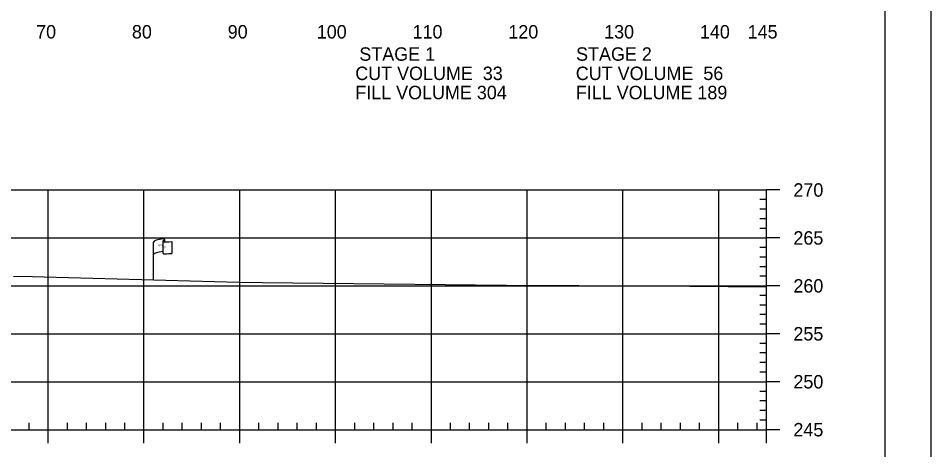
# Model space of a CAD drawing. Extents: x 1365647 to 1367999, y 387113 to 400173.
# Drawn here: x 1365961.8 to 1366057, y 388120.6 to 388165.6 of the extents above; entities that cross this region are included whole.
import ezdxf

# ---------------------------------------------------------------- set-up
doc = ezdxf.new("R2010")
doc.units = 0
for name, color, linetype in [('E_Existing ROW', 7, 'Continuous'), ('R_Axis', 7, 'Continuous'), ('R_Axis Annot', 7, 'Continuous'), ('R_Border', 7, 'Continuous'), ('R_Exist Surface', 7, 'Continuous'), ('R_Grid', 7, 'Continuous'), ('R_No Plot', 7, 'Continuous')]:
    doc.layers.add(name, color=color, linetype=linetype)

msp = doc.modelspace()

# ---------------------------------------------------------------- linework, layer by layer
at = {"layer": 'E_Existing ROW'}
for p, q in [((1365977.036, 388142.554), (1365977.036, 388142.314)), ((1365975.873, 388138.353), (1365975.873, 388142.303)), ((1365976.869, 388142.398), (1365976.869, 388142.384)), ((1365976.869, 388142.384), (1365976.869, 388141.158)), ((1365977.804, 388142.36), (1365977.804, 388141.12))]:
    msp.add_line(p, q, dxfattribs=at)
for centre, radius, start, end in [((1365976.946, 388142.398), 0.078, 88.6458, 274.28284), ((1365976.958, 388142.554), 0.0783, 263.07118, 93.95638), ((1365976.947, 388141.158), 0.0783, 180, 273.95638)]:
    msp.add_arc(centre, radius, start, end, dxfattribs=at)
for centre, major_axis, ratio, start_param, end_param in [((1365977.455, 388142.347), (-1.582, -0.043), 0.19887, 5.030368, 6.283185), ((1365978.162, 388142.462), (-1.227, -0.134), 0.052933, 0.159456, 1.268315), ((1365977.45, 388141.029), (-1.582, -0.043), 0.19887, 5.083035, 6.194897), ((1365978.162, 388141.222), (-1.227, -0.134), 0.052933, 0.159456, 1.268315)]:
    msp.add_ellipse(centre, major_axis=major_axis, ratio=ratio, start_param=start_param, end_param=end_param, dxfattribs=at)
at = {"layer": 'R_Axis'}
for p, q in [((1366039.888, 388122.731), (1366039.888, 388147.731)), ((1366041.288, 388147.731), (1366039.888, 388147.731)), ((1366039.888, 388146.731), (1366039.188, 388146.731)), ((1366039.888, 388145.731), (1366039.188, 388145.731)), ((1366039.888, 388144.731), (1366039.188, 388144.731)), ((1366039.888, 388143.731), (1366039.188, 388143.731)), ((1366041.288, 388142.731), (1366039.888, 388142.731)), ((1366039.888, 388141.731), (1366039.188, 388141.731)), ((1366039.888, 388140.731), (1366039.188, 388140.731)), ((1366039.888, 388139.731), (1366039.188, 388139.731)), ((1366039.888, 388138.731), (1366039.188, 388138.731)), ((1366041.288, 388137.731), (1366039.888, 388137.731)), ((1366039.888, 388136.731), (1366039.188, 388136.731)), ((1366039.888, 388135.731), (1366039.188, 388135.731)), ((1366039.888, 388134.731), (1366039.188, 388134.731)), ((1366039.888, 388133.731), (1366039.188, 388133.731)), ((1366041.288, 388132.731), (1366039.888, 388132.731)), ((1366039.888, 388131.731), (1366039.188, 388131.731)), ((1366039.888, 388130.731), (1366039.188, 388130.731)), ((1366039.888, 388129.731), (1366039.188, 388129.731)), ((1366039.888, 388128.731), (1366039.188, 388128.731)), ((1366041.288, 388127.731), (1366039.888, 388127.731)), ((1366039.888, 388126.731), (1366039.188, 388126.731)), ((1366039.888, 388125.731), (1366039.188, 388125.731)), ((1366039.888, 388124.731), (1366039.188, 388124.731)), ((1365962.888, 388122.731), (1365962.888, 388123.431)), ((1365966.888, 388122.731), (1365966.888, 388123.431)), ((1365968.888, 388122.731), (1365968.888, 388123.431)), ((1365970.888, 388122.731), (1365970.888, 388123.431)), ((1365972.888, 388122.731), (1365972.888, 388123.431)), ((1365976.888, 388122.731), (1365976.888, 388123.431)), ((1365978.888, 388122.731), (1365978.888, 388123.431)), ((1365980.888, 388122.731), (1365980.888, 388123.431)), ((1365982.888, 388122.731), (1365982.888, 388123.431)), ((1365986.888, 388122.731), (1365986.888, 388123.431)), ((1365988.888, 388122.731), (1365988.888, 388123.431)), ((1365990.888, 388122.731), (1365990.888, 388123.431)), ((1365992.888, 388122.731), (1365992.888, 388123.431)), ((1365996.888, 388122.731), (1365996.888, 388123.431)), ((1365998.888, 388122.731), (1365998.888, 388123.431)), ((1366000.888, 388122.731), (1366000.888, 388123.431)), ((1366002.888, 388122.731), (1366002.888, 388123.431)), ((1366006.888, 388122.731), (1366006.888, 388123.431)), ((1366008.888, 388122.731), (1366008.888, 388123.431)), ((1366010.888, 388122.731), (1366010.888, 388123.431)), ((1366012.888, 388122.731), (1366012.888, 388123.431)), ((1366016.888, 388122.731), (1366016.888, 388123.431)), ((1366018.888, 388122.731), (1366018.888, 388123.431)), ((1366020.888, 388122.731), (1366020.888, 388123.431)), ((1366022.888, 388122.731), (1366022.888, 388123.431)), ((1366026.888, 388122.731), (1366026.888, 388123.431)), ((1366028.888, 388122.731), (1366028.888, 388123.431)), ((1366030.888, 388122.731), (1366030.888, 388123.431)), ((1366032.888, 388122.731), (1366032.888, 388123.431)), ((1366036.888, 388122.731), (1366036.888, 388123.431)), ((1366038.888, 388122.731), (1366038.888, 388123.431)), ((1366039.888, 388123.731), (1366039.188, 388123.731)), ((1365749.888, 388122.731), (1366039.888, 388122.731)), ((1365964.888, 388121.331), (1365964.888, 388122.731)), ((1365974.888, 388121.331), (1365974.888, 388122.731)), ((1365984.888, 388121.331), (1365984.888, 388122.731)), ((1365994.888, 388121.331), (1365994.888, 388122.731)), ((1366004.888, 388121.331), (1366004.888, 388122.731)), ((1366014.888, 388121.331), (1366014.888, 388122.731)), ((1366024.888, 388121.331), (1366024.888, 388122.731)), ((1366034.888, 388121.331), (1366034.888, 388122.731)), ((1366039.888, 388121.331), (1366039.888, 388122.731)), ((1366041.288, 388122.731), (1366039.888, 388122.731))]:
    msp.add_line(p, q, dxfattribs=at)
at = {"layer": 'R_Border'}
msp.add_line((1366052.275, 388016.731), (1366052.275, 388222.191), dxfattribs=at)
at = {"layer": 'R_Exist Surface'}
msp.add_lwpolyline([(1365961.267, 388138.721), (1365962.024, 388138.746), (1365964.456, 388138.675), (1365984.802, 388138.101), (1365987.229, 388138.075), (1366012.71, 388137.81), (1366027.887, 388137.728), (1366039.888, 388137.634)], dxfattribs=at)
at = {"layer": 'R_Grid'}
for p, q in [((1365749.888, 388147.731), (1366039.888, 388147.731)), ((1365964.888, 388122.731), (1365964.888, 388147.731)), ((1365974.888, 388122.731), (1365974.888, 388147.731)), ((1365984.888, 388122.731), (1365984.888, 388147.731)), ((1365994.888, 388122.731), (1365994.888, 388147.731)), ((1366004.888, 388122.731), (1366004.888, 388147.731)), ((1366014.888, 388122.731), (1366014.888, 388147.731)), ((1366024.888, 388122.731), (1366024.888, 388147.731)), ((1366034.888, 388122.731), (1366034.888, 388147.731)), ((1366039.888, 388122.731), (1366039.888, 388147.731)), ((1365749.888, 388142.731), (1366039.888, 388142.731)), ((1365749.888, 388137.731), (1366039.888, 388137.731)), ((1365749.888, 388132.731), (1366039.888, 388132.731)), ((1365749.888, 388127.731), (1366039.888, 388127.731)), ((1365749.888, 388122.731), (1366039.888, 388122.731))]:
    msp.add_line(p, q, dxfattribs=at)
at = {"layer": 'R_No Plot'}
msp.add_lwpolyline([(1365723.687, 388226.085), (1366057.027, 388226.085), (1366057.027, 388012.748), (1365723.687, 388012.748)], close=True, dxfattribs=at)

# ---------------------------------------------------------------- texts
at = {"layer": 'E_Existing ROW'}
for s, height, rotation, p in [('R ', 0.2, 9.98841, (1365976.392, 388141.805)), (' O', 0.2, 9.98841, (1365976.538, 388141.85)), ('W', 0.2, 351.17882, (1365976.868, 388141.681)), ('DWB 11-9-07', 0.001, 90, (1365977.036, 388142.314)), ('DWB 11-9-07', 0.001, 5.07169, (1365977.794, 388141.12)), ('DWB 11-9-07', 0.001, 90, (1365975.872, 388138.353))]:
    msp.add_text(s, height=height, rotation=rotation, dxfattribs=at).set_placement(p)
at = {"layer": 'R_Axis Annot'}
for s, p in [('70', (1365963.627, 388163.531)), ('80', (1365973.627, 388163.531)), ('90', (1365983.627, 388163.531)), ('100', (1365992.927, 388163.531)), ('110', (1366002.927, 388163.531)), ('120', (1366012.927, 388163.531)), ('130', (1366022.927, 388163.531)), ('140', (1366032.927, 388163.531)), ('145', (1366037.914, 388163.531)), ('STAGE 1', (1365997.371, 388161.209)), ('STAGE 2', (1366020, 388161.209)), ('CUT VOLUME  33', (1365996.946, 388159.197)), ('CUT VOLUME  56', (1366019.972, 388159.197)), ('FILL VOLUME 304', (1365996.946, 388157.197)), ('FILL VOLUME 189', (1366019.972, 388157.197)), ('270', (1366042.688, 388147.031)), ('265', (1366042.688, 388142.031)), ('260', (1366042.688, 388137.031)), ('255', (1366042.688, 388132.031)), ('250', (1366042.688, 388127.031)), ('245', (1366042.688, 388122.031))]:
    msp.add_text(s, height=1.4, dxfattribs=at).set_placement(p)

doc.saveas('drawing.dxf')
